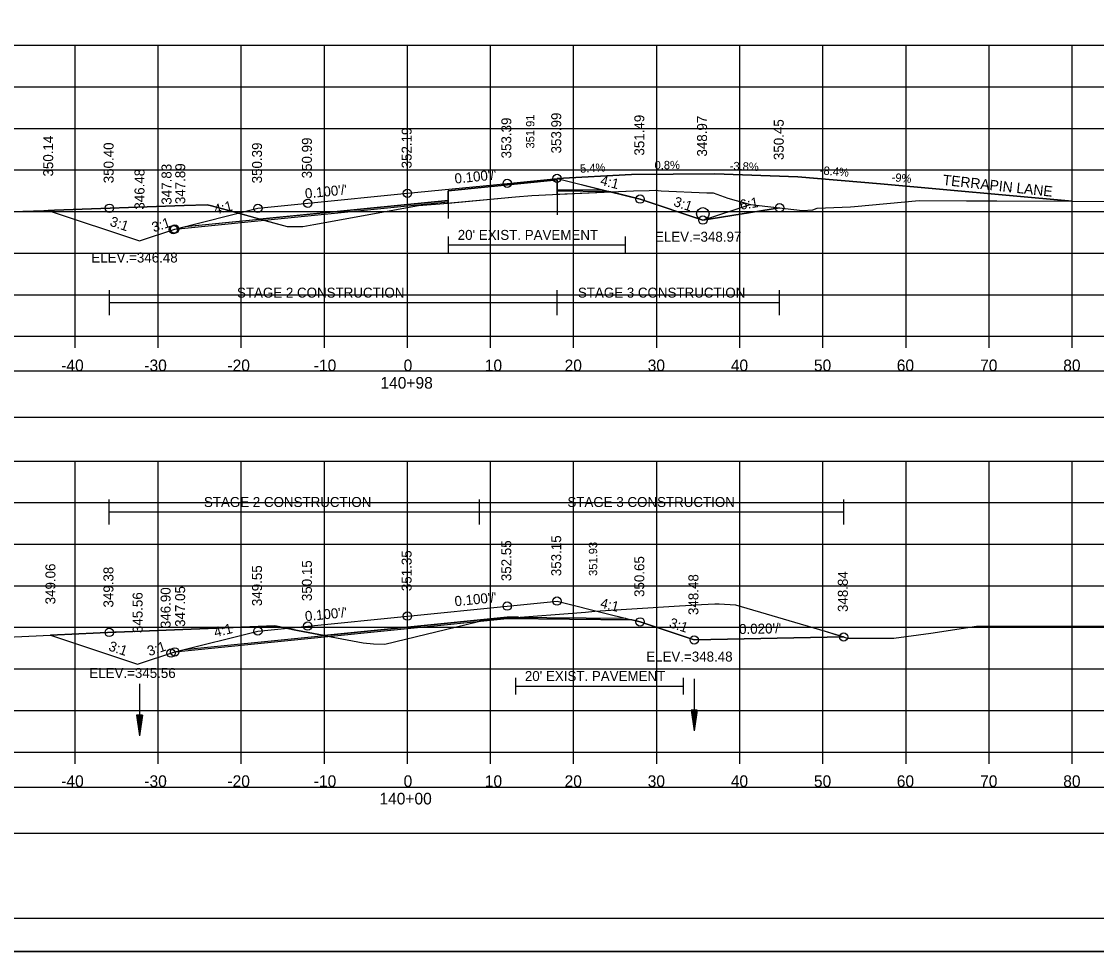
# Model space of a CAD drawing. Extents: x 1376273 to 1384221, y 378927 to 384592.
# Drawn here: x 1377011.3 to 1377140.7, y 382245.2 to 382357.1 of the extents above; entities that cross this region are included whole.
import ezdxf

# ---------------------------------------------------------------- set-up
doc = ezdxf.new("R2010")
doc.units = 0
for name, color, linetype in [('R_Alt Surface', 7, 'Continuous'), ('R_Axis', 7, 'Continuous'), ('R_Axis Annot', 7, 'Continuous'), ('R_Border', 7, 'Continuous'), ('R_Border Notes', 7, 'Continuous'), ('R_Dimension', 7, 'Continuous'), ('R_Drive', 7, 'Continuous'), ('R_Exist Surface', 7, 'Continuous'), ('R_Fin Surface', 7, 'Continuous'), ('R_Grid', 7, 'Continuous'), ('R_No Plot', 7, 'Continuous'), ('R_Water', 7, 'Continuous'), ('R_Xsect Elev', 7, 'Continuous'), ('R_Xsect Slope', 7, 'Continuous'), ('T_Detection Zones', 7, 'Continuous'), ('T_Notes', 7, 'Continuous'), ('T_Vehicle Path Lt Minor', 7, 'Continuous')]:
    doc.layers.add(name, color=color, linetype=linetype)

msp = doc.modelspace()

# ---------------------------------------------------------------- linework, layer by layer
at = {"layer": 'R_Alt Surface'}
for points in [[(1377031.03, 382332.4), (1377057.77, 382335.05), (1377062.67, 382335.54), (1377062.67, 382336.71), (1377075.77, 382338.02), (1377075.78, 382336.85), (1377081.33, 382336.8)], [(1377062.67, 382331.18), (1377062.67, 382329.18)], [(1377062.67, 382330.18), (1377083.98, 382330.18)], [(1377083.98, 382331.18), (1377083.98, 382329.18)], [(1377030.9, 382281.53), (1377045.77, 382283.02), (1377057.77, 382284.22), (1377069.77, 382285.42), (1377084.06, 382285.28)], [(1377070.76, 382278.13), (1377070.76, 382276.13)], [(1377070.76, 382277.13), (1377090.95, 382277.13)], [(1377090.95, 382278.13), (1377090.95, 382276.13)]]:
    msp.add_lwpolyline(points, dxfattribs=at)
at = {"layer": 'R_Axis'}
for p, q in [((1376907.77, 382319.2), (1377207.77, 382319.2)), ((1377017.77, 382317.8), (1377017.77, 382319.2)), ((1377027.77, 382317.8), (1377027.77, 382319.2)), ((1377037.77, 382317.8), (1377037.77, 382319.2)), ((1377047.77, 382317.8), (1377047.77, 382319.2)), ((1377057.77, 382317.8), (1377057.77, 382319.2)), ((1377067.77, 382317.8), (1377067.77, 382319.2)), ((1377077.77, 382317.8), (1377077.77, 382319.2)), ((1377087.77, 382317.8), (1377087.77, 382319.2)), ((1377097.77, 382317.8), (1377097.77, 382319.2)), ((1377107.77, 382317.8), (1377107.77, 382319.2)), ((1377117.77, 382317.8), (1377117.77, 382319.2)), ((1377127.77, 382317.8), (1377127.77, 382319.2)), ((1377137.77, 382317.8), (1377137.77, 382319.2)), ((1376907.77, 382269.2), (1377207.77, 382269.2)), ((1377017.77, 382267.8), (1377017.77, 382269.2)), ((1377027.77, 382267.8), (1377027.77, 382269.2)), ((1377037.77, 382267.8), (1377037.77, 382269.2)), ((1377047.77, 382267.8), (1377047.77, 382269.2)), ((1377057.77, 382267.8), (1377057.77, 382269.2)), ((1377067.77, 382267.8), (1377067.77, 382269.2)), ((1377077.77, 382267.8), (1377077.77, 382269.2)), ((1377087.77, 382267.8), (1377087.77, 382269.2)), ((1377097.77, 382267.8), (1377097.77, 382269.2)), ((1377107.77, 382267.8), (1377107.77, 382269.2)), ((1377117.77, 382267.8), (1377117.77, 382269.2)), ((1377127.77, 382267.8), (1377127.77, 382269.2)), ((1377137.77, 382267.8), (1377137.77, 382269.2))]:
    msp.add_line(p, q, dxfattribs=at)
at = {"layer": 'R_Axis Annot'}
for points in [[(1376907.2, 382309.49), (1377209.01, 382309.49), (1377209.01, 382315.01), (1376907.2, 382315.01)], [(1376907.2, 382259.43), (1377209.01, 382259.43), (1377209.01, 382264.95), (1376907.2, 382264.95)]]:
    msp.add_lwpolyline(points, close=True, dxfattribs=at)
at = {"layer": 'R_Border'}
msp.add_line((1377215.95, 382249.2), (1376899.77, 382249.2), dxfattribs=at)
at = {"layer": 'R_Dimension'}
for p, q in [((1377021.91, 382321.75), (1377021.91, 382324.75)), ((1377075.78, 382321.75), (1377075.78, 382324.75)), ((1377102.55, 382321.75), (1377102.55, 382324.75)), ((1377021.91, 382323.25), (1377102.55, 382323.25)), ((1377021.89, 382296.57), (1377021.89, 382299.57)), ((1377066.43, 382296.57), (1377066.43, 382299.57)), ((1377110.26, 382296.57), (1377110.26, 382299.57)), ((1377021.89, 382298.07), (1377110.26, 382298.07))]:
    msp.add_line(p, q, dxfattribs=at)
at = {"layer": 'R_Drive'}
for p, q in [((1377075.77, 382338.19), (1377084.75, 382338.67)), ((1377094.75, 382338.75), (1377104.75, 382338.36)), ((1377104.75, 382338.36), (1377114.71, 382337.52)), ((1377114.71, 382337.52), (1377137.77, 382335.45))]:
    msp.add_line(p, q, dxfattribs=at)
msp.add_lwpolyline([(1377084.75, 382338.67), (1377094.75, 382338.75)], dxfattribs=at)
at = {"layer": 'R_Exist Surface'}
for points in [[(1377006.36, 382334.07), (1377015.3, 382334.36), (1377030.92, 382334.92), (1377033.67, 382335.01), (1377034.2, 382334.87), (1377037.43, 382334), (1377043.28, 382332.39), (1377043.43, 382332.39), (1377045.18, 382332.39), (1377046.49, 382332.65), (1377059.1, 382334.92), (1377061.16, 382335.07), (1377061.67, 382335.11), (1377070.77, 382335.95), (1377072.74, 382336.11), (1377075.23, 382336.25), (1377084.98, 382336.69), (1377086.87, 382336.75), (1377087.58, 382336.78), (1377088.28, 382336.69), (1377093.78, 382336.43), (1377094.55, 382336.46), (1377096.34, 382335.8), (1377099.05, 382335.05), (1377105.32, 382334.32), (1377106.55, 382334.42), (1377107.06, 382334.62), (1377111.09, 382334.76), (1377111.58, 382334.81), (1377119.34, 382335.51), (1377125.06, 382335.49), (1377128.68, 382335.48), (1377137.77, 382335.45), (1377148.06, 382335.36)], [(1377005.32, 382282.83), (1377022.53, 382283.61), (1377022.73, 382283.62), (1377041.82, 382284.38), (1377044.55, 382283.81), (1377052.46, 382282.35), (1377053.69, 382282.22), (1377055.04, 382282.17), (1377066.17, 382284.86), (1377066.82, 382285.01), (1377066.98, 382285.02), (1377069.76, 382285.3), (1377079.2, 382286.04), (1377080.3, 382286.13), (1377090.49, 382286.78), (1377091.95, 382286.87), (1377092.35, 382286.89), (1377094.77, 382287.02), (1377095.28, 382287.01), (1377097.23, 382286.91), (1377108.03, 382283.72), (1377110.7, 382282.9), (1377111.93, 382282.91), (1377116.28, 382282.88), (1377120.76, 382283.49), (1377126.24, 382284.33), (1377129.85, 382284.34), (1377145.81, 382284.32)]]:
    msp.add_lwpolyline(points, dxfattribs=at)
at = {"layer": 'R_Fin Surface'}
for points in [[(1377014.54, 382334.34), (1377025.53, 382330.67), (1377029.77, 382332.09), (1377029.8, 382332.09), (1377039.77, 382334.59), (1377045.77, 382335.19), (1377057.77, 382336.39), (1377069.77, 382337.59), (1377075.77, 382338.19), (1377082, 382336.63), (1377085.77, 382335.69), (1377093.32, 382333.17), (1377102.55, 382334.65)], [(1377014.81, 382283.26), (1377025.3, 382279.76), (1377029.77, 382281.25), (1377029.78, 382281.25), (1377039.77, 382283.75), (1377045.77, 382284.35), (1377057.77, 382285.55), (1377069.77, 382286.75), (1377075.77, 382287.35), (1377082, 382285.79), (1377085.77, 382284.85), (1377092.28, 382282.68), (1377110.26, 382283.04)]]:
    msp.add_lwpolyline(points, dxfattribs=at)
at = {"layer": 'R_Grid'}
for p, q in [((1376907.77, 382354.2), (1377207.77, 382354.2)), ((1376907.77, 382354.2), (1377207.77, 382354.2)), ((1377017.77, 382319.2), (1377017.77, 382354.2)), ((1377017.77, 382319.2), (1377017.77, 382354.2)), ((1377027.77, 382319.2), (1377027.77, 382354.2)), ((1377027.77, 382319.2), (1377027.77, 382354.2)), ((1377037.77, 382319.2), (1377037.77, 382354.2)), ((1377037.77, 382319.2), (1377037.77, 382354.2)), ((1377047.77, 382319.2), (1377047.77, 382354.2)), ((1377047.77, 382319.2), (1377047.77, 382354.2)), ((1377057.77, 382319.2), (1377057.77, 382354.2)), ((1377057.77, 382319.2), (1377057.77, 382354.2)), ((1377067.77, 382319.2), (1377067.77, 382354.2)), ((1377067.77, 382319.2), (1377067.77, 382354.2)), ((1377077.77, 382319.2), (1377077.77, 382354.2)), ((1377077.77, 382319.2), (1377077.77, 382354.2)), ((1377087.77, 382319.2), (1377087.77, 382354.2)), ((1377087.77, 382319.2), (1377087.77, 382354.2)), ((1377097.77, 382319.2), (1377097.77, 382354.2)), ((1377097.77, 382319.2), (1377097.77, 382354.2)), ((1377107.77, 382319.2), (1377107.77, 382354.2)), ((1377107.77, 382319.2), (1377107.77, 382354.2)), ((1377117.77, 382319.2), (1377117.77, 382354.2)), ((1377117.77, 382319.2), (1377117.77, 382354.2)), ((1377127.77, 382319.2), (1377127.77, 382354.2)), ((1377127.77, 382319.2), (1377127.77, 382354.2)), ((1377137.77, 382319.2), (1377137.77, 382354.2)), ((1377137.77, 382319.2), (1377137.77, 382354.2)), ((1376907.77, 382349.2), (1377207.77, 382349.2)), ((1376907.77, 382349.2), (1377207.77, 382349.2)), ((1376907.77, 382344.2), (1377207.77, 382344.2)), ((1376907.77, 382344.2), (1377207.77, 382344.2)), ((1376907.77, 382339.2), (1377207.77, 382339.2)), ((1376907.77, 382339.2), (1377207.77, 382339.2)), ((1376907.77, 382334.2), (1377207.77, 382334.2)), ((1376907.77, 382334.2), (1377207.77, 382334.2)), ((1376907.77, 382329.2), (1377207.77, 382329.2)), ((1376907.77, 382329.2), (1377207.77, 382329.2)), ((1376907.77, 382324.2), (1377207.77, 382324.2)), ((1376907.77, 382324.2), (1377207.77, 382324.2)), ((1376907.77, 382319.2), (1377207.77, 382319.2)), ((1376907.77, 382319.2), (1377207.77, 382319.2)), ((1376907.77, 382304.2), (1377207.77, 382304.2)), ((1376907.77, 382304.2), (1377207.77, 382304.2)), ((1377017.77, 382269.2), (1377017.77, 382304.2)), ((1377017.77, 382269.2), (1377017.77, 382304.2)), ((1377027.77, 382269.2), (1377027.77, 382304.2)), ((1377027.77, 382269.2), (1377027.77, 382304.2)), ((1377037.77, 382269.2), (1377037.77, 382304.2)), ((1377037.77, 382269.2), (1377037.77, 382304.2)), ((1377047.77, 382269.2), (1377047.77, 382304.2)), ((1377047.77, 382269.2), (1377047.77, 382304.2)), ((1377057.77, 382269.2), (1377057.77, 382304.2)), ((1377057.77, 382269.2), (1377057.77, 382304.2)), ((1377067.77, 382269.2), (1377067.77, 382304.2)), ((1377067.77, 382269.2), (1377067.77, 382304.2)), ((1377077.77, 382269.2), (1377077.77, 382304.2)), ((1377077.77, 382269.2), (1377077.77, 382304.2)), ((1377087.77, 382269.2), (1377087.77, 382304.2)), ((1377087.77, 382269.2), (1377087.77, 382304.2)), ((1377097.77, 382269.2), (1377097.77, 382304.2)), ((1377097.77, 382269.2), (1377097.77, 382304.2)), ((1377107.77, 382269.2), (1377107.77, 382304.2)), ((1377107.77, 382269.2), (1377107.77, 382304.2)), ((1377117.77, 382269.2), (1377117.77, 382304.2)), ((1377117.77, 382269.2), (1377117.77, 382304.2)), ((1377127.77, 382269.2), (1377127.77, 382304.2)), ((1377127.77, 382269.2), (1377127.77, 382304.2)), ((1377137.77, 382269.2), (1377137.77, 382304.2)), ((1377137.77, 382269.2), (1377137.77, 382304.2)), ((1376907.77, 382299.2), (1377207.77, 382299.2)), ((1376907.77, 382299.2), (1377207.77, 382299.2)), ((1376907.77, 382294.2), (1377207.77, 382294.2)), ((1376907.77, 382294.2), (1377207.77, 382294.2)), ((1376907.77, 382289.2), (1377207.77, 382289.2)), ((1376907.77, 382289.2), (1377207.77, 382289.2)), ((1376907.77, 382284.2), (1377207.77, 382284.2)), ((1376907.77, 382284.2), (1377207.77, 382284.2)), ((1376907.77, 382279.2), (1377207.77, 382279.2)), ((1376907.77, 382279.2), (1377207.77, 382279.2)), ((1376907.77, 382274.2), (1377207.77, 382274.2)), ((1376907.77, 382274.2), (1377207.77, 382274.2)), ((1376907.77, 382269.2), (1377207.77, 382269.2)), ((1376907.77, 382269.2), (1377207.77, 382269.2))]:
    msp.add_line(p, q, dxfattribs=at)
at = {"layer": 'R_No Plot'}
msp.add_line((1376887.37, 382245.22), (1377220.7, 382245.22), dxfattribs=at)
for points in [[(1376887.36, 382458.55), (1377220.7, 382458.55), (1377220.7, 382245.22), (1376887.36, 382245.22)], [(1377133.69, 382454.66), (1377133.69, 382444.78), (1377169.42, 382444.78), (1377169.42, 382441.86), (1377192.62, 382441.86), (1377192.62, 382417.53), (1377215.95, 382417.53), (1377215.95, 382249.2), (1376899.77, 382249.2), (1376899.77, 382454.66)]]:
    msp.add_lwpolyline(points, close=True, dxfattribs=at)
for points in [[(1377029.8, 382332.09), (1377057.77, 382334.89), (1377062.67, 382335.38), (1377062.67, 382336.71), (1377075.77, 382338.02), (1377075.78, 382336.69), (1377082, 382336.63)], [(1377029.77, 382281.25), (1377045.77, 382282.85), (1377057.77, 382284.05), (1377069.77, 382285.25), (1377084.77, 382285.1)]]:
    msp.add_lwpolyline(points, dxfattribs=at)
for centre in [(1377069.77, 382337.59), (1377069.77, 382337.59), (1377075.77, 382338.19), (1377075.77, 382338.19), (1377057.77, 382336.39), (1377057.77, 382336.39), (1377045.77, 382335.19), (1377045.77, 382335.19), (1377085.77, 382335.69), (1377085.77, 382335.69), (1377021.91, 382334.6), (1377021.91, 382334.6), (1377039.77, 382334.59), (1377039.77, 382334.59), (1377102.55, 382334.65), (1377093.32, 382333.17), (1377093.32, 382333.17), (1377093.32, 382333.17), (1377093.32, 382333.17), (1377029.6, 382332.03), (1377029.6, 382332.03), (1377029.6, 382332.03), (1377029.6, 382332.03), (1377029.77, 382332.09), (1377029.77, 382332.09), (1377075.77, 382287.35), (1377075.77, 382287.35), (1377069.77, 382286.75), (1377069.77, 382286.75), (1377045.77, 382284.35), (1377045.77, 382284.35), (1377057.77, 382285.55), (1377057.77, 382285.55), (1377085.77, 382284.85), (1377085.77, 382284.85), (1377021.89, 382283.58), (1377021.89, 382283.58), (1377039.77, 382283.75), (1377039.77, 382283.75), (1377092.28, 382282.68), (1377092.28, 382282.68), (1377092.28, 382282.68), (1377092.28, 382282.68), (1377110.26, 382283.04), (1377110.26, 382283.04), (1377029.32, 382281.1), (1377029.32, 382281.1), (1377029.32, 382281.1), (1377029.32, 382281.1), (1377029.77, 382281.25), (1377029.77, 382281.25)]:
    msp.add_circle(centre, 0.5, dxfattribs=at)
at = {"layer": 'R_Water'}
for p, q in [((1377025.53, 382277.4), (1377025.53, 382271.15)), ((1377092.28, 382277.99), (1377092.28, 382271.74)), ((1377025.15, 382273.65), (1377025.53, 382271.15)), ((1377025.9, 382273.65), (1377025.15, 382273.65)), ((1377025.22, 382273.65), (1377025.53, 382271.56)), ((1377025.28, 382273.65), (1377025.53, 382271.99)), ((1377025.34, 382273.65), (1377025.53, 382272.41)), ((1377025.41, 382273.65), (1377025.53, 382272.83)), ((1377025.47, 382273.65), (1377025.53, 382273.25)), ((1377025.9, 382273.65), (1377025.53, 382271.15)), ((1377025.65, 382273.65), (1377025.53, 382272.83)), ((1377025.78, 382273.65), (1377025.53, 382271.99)), ((1377025.84, 382273.65), (1377025.53, 382271.56)), ((1377025.72, 382273.65), (1377025.53, 382272.41)), ((1377025.59, 382273.65), (1377025.53, 382273.25)), ((1377091.9, 382274.24), (1377092.28, 382271.74)), ((1377092.65, 382274.24), (1377091.9, 382274.24)), ((1377091.96, 382274.24), (1377092.28, 382272.16)), ((1377092.03, 382274.24), (1377092.28, 382272.59)), ((1377092.09, 382274.24), (1377092.28, 382273.01)), ((1377092.15, 382274.24), (1377092.28, 382273.43)), ((1377092.22, 382274.24), (1377092.28, 382273.85)), ((1377092.65, 382274.24), (1377092.28, 382271.74)), ((1377092.4, 382274.24), (1377092.28, 382273.43)), ((1377092.53, 382274.24), (1377092.28, 382272.59)), ((1377092.59, 382274.24), (1377092.28, 382272.16)), ((1377092.46, 382274.24), (1377092.28, 382273.01)), ((1377092.34, 382274.24), (1377092.28, 382273.85))]:
    msp.add_line(p, q, dxfattribs=at)
msp.add_circle((1377093.32, 382333.92), 0.75, dxfattribs=at)
at = {"layer": 'T_Detection Zones'}
for p, q in [((1377075.78, 382336.69), (1377075.78, 382333.81)), ((1377082, 382336.63), (1377075.78, 382336.69)), ((1377075.78, 382336.69), (1377075.78, 382336.27)), ((1377082.25, 382336.56), (1377082, 382336.63)), ((1377062.67, 382335.54), (1377062.67, 382333.38)), ((1377062.67, 382335.21), (1377062.67, 382335.54)), ((1377075.78, 382336.27), (1377082.25, 382336.56)), ((1377040.01, 382333.29), (1377037.43, 382334)), ((1377037.43, 382334), (1377037.43, 382334)), ((1377031.03, 382332.4), (1377040.01, 382333.29)), ((1377066.82, 382285.01), (1377066.98, 382285.02)), ((1377066.98, 382285.02), (1377069.76, 382285.3)), ((1377069.76, 382285.3), (1377071.13, 382285.41)), ((1377071.13, 382285.41), (1377069.77, 382285.42)), ((1377030.9, 382281.53), (1377045.77, 382283.02)), ((1377045.77, 382283.02), (1377047.75, 382283.22))]:
    msp.add_line(p, q, dxfattribs=at)
for points in [[(1377082.25, 382336.56), (1377084.98, 382336.69), (1377086.87, 382336.75), (1377087.58, 382336.78), (1377088.28, 382336.69), (1377093.78, 382336.43), (1377094.55, 382336.46), (1377096.34, 382335.8), (1377099.05, 382335.05), (1377102.55, 382334.65), (1377093.32, 382333.17), (1377085.77, 382335.69)], [(1377066.43, 382284.92), (1377066.82, 382285.01), (1377066.98, 382285.02), (1377069.76, 382285.3), (1377079.2, 382286.04), (1377080.3, 382286.13), (1377090.49, 382286.78), (1377091.95, 382286.87), (1377092.35, 382286.89), (1377094.77, 382287.02), (1377095.28, 382287.01), (1377097.23, 382286.91), (1377108.03, 382283.72), (1377110.26, 382283.04), (1377092.28, 382282.68), (1377085.77, 382284.85), (1377084.77, 382285.1), (1377069.77, 382285.25)]]:
    msp.add_lwpolyline(points, close=True, dxfattribs=at)
for points in [[(1377062.67, 382335.54), (1377057.77, 382335.05), (1377040.01, 382333.29)], [(1377037.43, 382334), (1377034.2, 382334.87), (1377033.67, 382335.01), (1377030.92, 382334.92), (1377015.3, 382334.36), (1377014.54, 382334.34)], [(1377014.54, 382334.34), (1377025.53, 382330.67), (1377029.77, 382332.09), (1377029.8, 382332.09), (1377031.03, 382332.4)], [(1377037.43, 382334), (1377037.43, 382334)], [(1377040.01, 382333.29), (1377043.28, 382332.39), (1377043.43, 382332.39), (1377045.18, 382332.39), (1377046.49, 382332.65), (1377059.1, 382334.92), (1377061.16, 382335.07), (1377061.67, 382335.11), (1377062.67, 382335.21)], [(1377069.77, 382285.42), (1377057.77, 382284.22), (1377047.75, 382283.22)], [(1377047.75, 382283.22), (1377052.46, 382282.35), (1377053.69, 382282.22), (1377055.04, 382282.17), (1377066.17, 382284.86), (1377066.43, 382284.92), (1377066.82, 382285.01)], [(1377047.75, 382283.22), (1377044.55, 382283.81), (1377043.19, 382284.09), (1377041.82, 382284.38), (1377022.73, 382283.62), (1377022.53, 382283.61), (1377014.81, 382283.26)], [(1377014.81, 382283.26), (1377025.3, 382279.76), (1377029.77, 382281.25), (1377029.78, 382281.25), (1377030.9, 382281.53)]]:
    msp.add_lwpolyline(points, dxfattribs=at)
at = {"layer": 'T_Notes'}
for p, q in [((1377084.75, 382338.67), (1377075.77, 382338.19)), ((1377094.75, 382338.75), (1377084.75, 382338.67)), ((1377104.75, 382338.36), (1377094.75, 382338.75)), ((1377114.71, 382337.52), (1377104.75, 382338.36)), ((1377137.77, 382335.45), (1377114.71, 382337.52)), ((1377099.01, 382335.06), (1377099.05, 382335.05))]:
    msp.add_line(p, q, dxfattribs=at)
for points in [[(1377075.77, 382338.19), (1377081.3, 382336.8), (1377082.25, 382336.56), (1377085.77, 382335.69), (1377093.32, 382333.17), (1377099.01, 382335.06)], [(1377099.05, 382335.05), (1377105.32, 382334.32), (1377106.55, 382334.42), (1377107.06, 382334.62), (1377111.09, 382334.76), (1377111.58, 382334.81), (1377119.34, 382335.51), (1377125.06, 382335.49), (1377128.68, 382335.48), (1377137.77, 382335.45)]]:
    msp.add_lwpolyline(points, dxfattribs=at)
at = {"layer": 'T_Vehicle Path Lt Minor'}
for p, q in [((1377075.78, 382336.27), (1377075.78, 382336.69)), ((1377062.67, 382335.38), (1377062.67, 382335.21))]:
    msp.add_line(p, q, dxfattribs=at)
for points in [[(1377075.78, 382336.69), (1377075.77, 382338.02), (1377062.67, 382336.71), (1377062.67, 382335.38)], [(1377062.67, 382335.21), (1377070.77, 382335.95), (1377072.74, 382336.11), (1377075.23, 382336.25), (1377075.78, 382336.27)]]:
    msp.add_lwpolyline(points, dxfattribs=at)

# ---------------------------------------------------------------- texts
at = {"layer": 'R_Alt Surface'}
for p in [(1377063.82, 382330.79), (1377071.9, 382277.74)]:
    msp.add_text("20' EXIST. PAVEMENT", height=1.2, dxfattribs=at).set_placement(p)
at = {"layer": 'R_Axis Annot'}
for s, p in [('-40', (1377016.11, 382315)), ('-30', (1377026.11, 382315)), ('-20', (1377036.11, 382315)), ('-10', (1377046.5, 382315)), ('0', (1377057.31, 382315)), ('10', (1377067.08, 382315)), ('20', (1377076.68, 382315)), ('30', (1377086.68, 382315)), ('40', (1377096.68, 382315)), ('50', (1377106.68, 382315)), ('60', (1377116.65, 382315)), ('70', (1377126.68, 382315)), ('80', (1377136.68, 382315)), ('140+98', (1377054.52, 382312.9)), ('-40', (1377016.11, 382265)), ('-30', (1377026.11, 382265)), ('-20', (1377036.11, 382265)), ('-10', (1377046.5, 382265)), ('0', (1377057.31, 382265)), ('10', (1377067.08, 382265)), ('20', (1377076.68, 382265)), ('30', (1377086.68, 382265)), ('40', (1377096.68, 382265)), ('50', (1377106.68, 382265)), ('60', (1377116.65, 382265)), ('70', (1377126.68, 382265)), ('80', (1377136.68, 382265)), ('140+00', (1377054.4, 382262.9))]:
    msp.add_text(s, height=1.4, dxfattribs=at).set_placement(p)
at = {"layer": 'R_Border Notes'}
for s, p in [('ELEV.=348.97', (1377087.55, 382330.57)), ('ELEV.=346.48', (1377019.73, 382328.07)), ('ELEV.=348.48', (1377086.5, 382280.08)), ('ELEV.=345.56', (1377019.49, 382278.11))]:
    msp.add_text(s, height=1.2, dxfattribs=at).set_placement(p)
at = {"layer": 'R_Dimension'}
for s, p in [('STAGE 2 CONSTRUCTION', (1377037.26, 382323.85)), ('STAGE 3 CONSTRUCTION', (1377078.28, 382323.85)), ('STAGE 2 CONSTRUCTION', (1377033.28, 382298.67)), ('STAGE 3 CONSTRUCTION', (1377077.02, 382298.67))]:
    msp.add_text(s, height=1.2, dxfattribs=at).set_placement(p)
at = {"layer": 'R_Drive'}
for s, height, rotation, p in [('5.4%', 1, 3.0766, (1377078.57, 382338.86)), ('0.8%', 1, 0.4426, (1377087.51, 382339.28)), ('-3.8%', 1, 357.8086, (1377096.53, 382339.2)), ('-8.4%', 1, 355.1746, (1377107.36, 382338.68)), ('-9%', 1, 354.864, (1377116, 382337.85)), ('TERRAPIN LANE', 1.25, 353.8468, (1377122.13, 382337.4))]:
    msp.add_text(s, height=height, rotation=rotation, dxfattribs=at).set_placement(p)
at = {"layer": 'R_No Plot'}
for s, p in [('350.40', (1377022.41, 382337.6)), ('347.83', (1377029.38, 382335.03)), ('349.38', (1377022.39, 382286.58)), ('346.90', (1377029.27, 382284.1))]:
    msp.add_text(s, height=1.2, rotation=90, dxfattribs=at).set_placement(p)
at = {"layer": 'R_Xsect Elev'}
for s, height, p in [('351.91', 1, (1377073.04, 382341.78)), ('353.99', 1.2, (1377076.27, 382341.19)), ('351.49', 1.2, (1377086.27, 382340.93)), ('353.39', 1.2, (1377070.27, 382340.59)), ('348.97', 1.2, (1377093.82, 382340.81)), ('350.45', 1.2, (1377103.05, 382340.39)), ('350.14', 1.2, (1377015.14, 382338.41)), ('352.19', 1.2, (1377058.27, 382339.39)), ('350.39', 1.2, (1377040.27, 382337.59)), ('350.99', 1.2, (1377046.27, 382338.19)), ('346.48', 1.2, (1377026.13, 382334.43)), ('347.89', 1.2, (1377031.03, 382335.09)), ('353.15', 1.2, (1377076.27, 382290.35)), ('352.55', 1.2, (1377070.27, 382289.75)), ('351.93', 1, (1377080.6, 382290.38)), ('351.35', 1.2, (1377058.27, 382288.55)), ('350.65', 1.2, (1377086.27, 382287.85)), ('349.06', 1.2, (1377015.41, 382286.96)), ('349.55', 1.2, (1377040.27, 382286.75)), ('350.15', 1.2, (1377046.27, 382287.35)), ('348.48', 1.2, (1377092.78, 382285.68)), ('348.84', 1.2, (1377110.76, 382286.04)), ('347.05', 1.2, (1377031.02, 382284.25)), ('345.56', 1.2, (1377025.9, 382283.51))]:
    msp.add_text(s, height=height, rotation=90, dxfattribs=at).set_placement(p)
at = {"layer": 'R_Xsect Slope'}
for s, rotation, p in [("0.100'/'", 5.7106, (1377063.5, 382337.56)), ('4:1', 345.9638, (1377080.89, 382337.42)), ("0.100'/'", 5.7106, (1377045.5, 382335.76)), ('4:1', 14.0362, (1377034.65, 382333.82)), ('3:1', 341.5651, (1377089.7, 382334.9)), ('6:1', 9.0945, (1377097.86, 382334.4)), ('3:1', 341.5651, (1377021.87, 382332.52)), ('3:1', 18.4349, (1377027.24, 382331.69)), ("0.100'/'", 5.7106, (1377063.5, 382286.73)), ('4:1', 345.9638, (1377080.89, 382286.59)), ("0.100'/'", 5.7106, (1377045.5, 382284.93)), ('3:1', 341.5651, (1377089.18, 382284.24)), ('4:1', 14.0362, (1377034.65, 382282.99)), ("0.020'/'", 1.1458, (1377097.69, 382283.39)), ('3:1', 341.5651, (1377021.72, 382281.45)), ('3:1', 18.4349, (1377026.7, 382280.72))]:
    msp.add_text(s, height=1.2, rotation=rotation, dxfattribs=at).set_placement(p)

doc.saveas('drawing.dxf')
